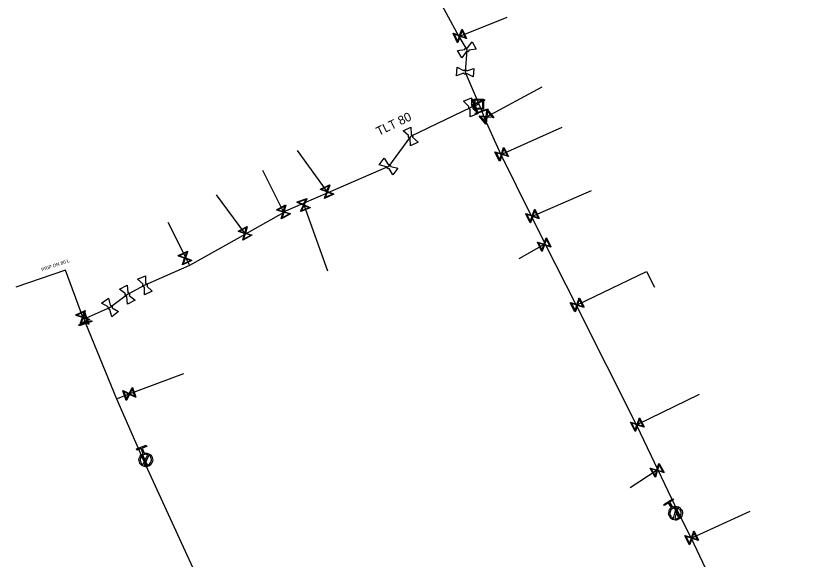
# Model space of a CAD drawing. Extents: x -643842 to -636370, y -1119190 to -1110210.
# Drawn here: x -641191.6 to -641074.6, y -1113617.7 to -1113537.5 of the extents above; entities that cross this region are included whole.
import ezdxf

# ---------------------------------------------------------------- set-up
doc = ezdxf.new("R2010")
doc.units = 0
for name, color, linetype in [('22', 7, 'Continuous'), ('Default', 7, 'Continuous'), ('Level 16', 7, 'Continuous'), ('Level 18', 7, 'Continuous'), ('Level 20', 7, 'Continuous'), ('Level 21', 7, 'Continuous'), ('Level 23', 7, 'Continuous'), ('Level 28', 7, 'Continuous'), ('Level 33', 7, 'Continuous')]:
    doc.layers.add(name, color=color, linetype=linetype)

msp = doc.modelspace()

# ---------------------------------------------------------------- linework, layer by layer
at = {"layer": 'Default'}
for points in [[(-641125.39, -1113542.49), (-641125.38, -1113542.44), (-641125.35, -1113542.4), (-641125.31, -1113542.32), (-641125.24, -1113542.28), (-641125.17, -1113542.24), (-641125.08, -1113542.24), (-641125.03, -1113542.24), (-641124.98, -1113542.25)], [(-641124.77, -1113542.61), (-641124.78, -1113542.66), (-641124.81, -1113542.7), (-641124.85, -1113542.78), (-641124.92, -1113542.82), (-641124.99, -1113542.86), (-641125.08, -1113542.86), (-641125.13, -1113542.86), (-641125.18, -1113542.85)], [(-641125.55, -1113545.61), (-641125.52, -1113545.57), (-641125.47, -1113545.55), (-641125.39, -1113545.51), (-641125.31, -1113545.52), (-641125.23, -1113545.52), (-641125.16, -1113545.57), (-641125.11, -1113545.6), (-641125.08, -1113545.64)], [(-641125.11, -1113546.05), (-641125.15, -1113546.09), (-641125.2, -1113546.11), (-641125.27, -1113546.15), (-641125.35, -1113546.14), (-641125.44, -1113546.13), (-641125.51, -1113546.09), (-641125.55, -1113546.06), (-641125.58, -1113546.01)], [(-641124.59, -1113551.34), (-641124.64, -1113551.32), (-641124.68, -1113551.29), (-641124.75, -1113551.24), (-641124.78, -1113551.16), (-641124.81, -1113551.08), (-641124.8, -1113551), (-641124.79, -1113550.95), (-641124.77, -1113550.9)], [(-641124.39, -1113550.74), (-641124.34, -1113550.76), (-641124.3, -1113550.79), (-641124.23, -1113550.84), (-641124.2, -1113550.92), (-641124.17, -1113551), (-641124.18, -1113551.08), (-641124.19, -1113551.13), (-641124.21, -1113551.18)], [(-641133.46, -1113555.63), (-641133.51, -1113555.62), (-641133.56, -1113555.59), (-641133.63, -1113555.54), (-641133.66, -1113555.47), (-641133.7, -1113555.39), (-641133.69, -1113555.31), (-641133.69, -1113555.25), (-641133.67, -1113555.2)], [(-641133.3, -1113555.03), (-641133.25, -1113555.04), (-641133.2, -1113555.07), (-641133.13, -1113555.12), (-641133.1, -1113555.19), (-641133.06, -1113555.27), (-641133.07, -1113555.35), (-641133.07, -1113555.41), (-641133.09, -1113555.45)], [(-641136.55, -1113560.06), (-641136.6, -1113560.08), (-641136.65, -1113560.07), (-641136.74, -1113560.06), (-641136.8, -1113560.01), (-641136.87, -1113559.96), (-641136.91, -1113559.88), (-641136.93, -1113559.84), (-641136.93, -1113559.78)], [(-641136.69, -1113559.45), (-641136.64, -1113559.44), (-641136.59, -1113559.45), (-641136.5, -1113559.46), (-641136.44, -1113559.51), (-641136.37, -1113559.56), (-641136.33, -1113559.63), (-641136.31, -1113559.68), (-641136.31, -1113559.74)], [(-641172.64, -1113577.57), (-641172.69, -1113577.55), (-641172.73, -1113577.52), (-641172.8, -1113577.47), (-641172.84, -1113577.4), (-641172.87, -1113577.32), (-641172.86, -1113577.23), (-641172.86, -1113577.18), (-641172.83, -1113577.13)], [(-641172.46, -1113576.97), (-641172.41, -1113576.98), (-641172.37, -1113577.02), (-641172.3, -1113577.07), (-641172.26, -1113577.14), (-641172.23, -1113577.22), (-641172.24, -1113577.3), (-641172.24, -1113577.36), (-641172.27, -1113577.4)], [(-641175.22, -1113578.95), (-641175.27, -1113578.94), (-641175.32, -1113578.91), (-641175.39, -1113578.87), (-641175.43, -1113578.8), (-641175.46, -1113578.72), (-641175.46, -1113578.64), (-641175.46, -1113578.58), (-641175.44, -1113578.54)], [(-641175.08, -1113578.34), (-641175.03, -1113578.36), (-641174.98, -1113578.38), (-641174.91, -1113578.43), (-641174.87, -1113578.5), (-641174.84, -1113578.58), (-641174.84, -1113578.66), (-641174.84, -1113578.71), (-641174.86, -1113578.76)], [(-641177.71, -1113580.84), (-641177.77, -1113580.84), (-641177.82, -1113580.82), (-641177.89, -1113580.78), (-641177.94, -1113580.72), (-641177.99, -1113580.65), (-641178, -1113580.56), (-641178.01, -1113580.51), (-641178, -1113580.46)], [(-641177.67, -1113580.22), (-641177.61, -1113580.22), (-641177.57, -1113580.24), (-641177.49, -1113580.28), (-641177.44, -1113580.34), (-641177.39, -1113580.41), (-641177.38, -1113580.49), (-641177.37, -1113580.55), (-641177.39, -1113580.6)], [(-641172.66, -1113602.05), (-641172.32, -1113601.96), (-641171.99, -1113602.12), (-641171.61, -1113602.3), (-641171.48, -1113602.69), (-641171.34, -1113603.08), (-641171.52, -1113603.45), (-641171.7, -1113603.83), (-641172.09, -1113603.96), (-641172.48, -1113604.1), (-641172.85, -1113603.92), (-641173.22, -1113603.75), (-641173.36, -1113603.35), (-641173.5, -1113602.96), (-641173.32, -1113602.59), (-641173.17, -1113602.26), (-641172.84, -1113602.11)], [(-641172.15, -1113602.25), (-641172.42, -1113602.16), (-641172.69, -1113602.25), (-641173.01, -1113602.37), (-641173.16, -1113602.67), (-641173.3, -1113602.97), (-641173.19, -1113603.29), (-641173.09, -1113603.57), (-641172.85, -1113603.71)], [(-641172.69, -1113603.79), (-641172.42, -1113603.88), (-641172.15, -1113603.79), (-641171.84, -1113603.67), (-641171.69, -1113603.37), (-641171.54, -1113603.07), (-641171.66, -1113602.75), (-641171.75, -1113602.48), (-641171.99, -1113602.33)], [(-641094.74, -1113609.98), (-641094.42, -1113609.82), (-641094.06, -1113609.91), (-641093.66, -1113610.01), (-641093.45, -1113610.36), (-641093.23, -1113610.71), (-641093.33, -1113611.12), (-641093.43, -1113611.52), (-641093.78, -1113611.73), (-641094.13, -1113611.95), (-641094.53, -1113611.85), (-641094.94, -1113611.76), (-641095.15, -1113611.4), (-641095.37, -1113611.05), (-641095.27, -1113610.65), (-641095.19, -1113610.29), (-641094.9, -1113610.08)], [(-641094.2, -1113610.07), (-641094.48, -1113610.03), (-641094.73, -1113610.19), (-641095.01, -1113610.36), (-641095.09, -1113610.69), (-641095.17, -1113611.01), (-641095, -1113611.3), (-641094.84, -1113611.55), (-641094.58, -1113611.65)], [(-641094.4, -1113611.69), (-641094.13, -1113611.72), (-641093.88, -1113611.57), (-641093.59, -1113611.4), (-641093.51, -1113611.07), (-641093.43, -1113610.74), (-641093.61, -1113610.46), (-641093.76, -1113610.21), (-641094.02, -1113610.11)]]:
    msp.add_open_spline(points, degree=3, dxfattribs=at)
at = {"layer": 'Level 16'}
for points in [[(-641125.75, -1113539.51), (-641125.12, -1113540.87), (-641125.18, -1113540.9), (-641125.3, -1113540.85), (-641126.09, -1113540.56), (-641126.42, -1113541.47), (-641126.48, -1113541.5), (-641127.11, -1113540.14), (-641127.05, -1113540.11), (-641126.14, -1113540.45), (-641125.85, -1113539.66), (-641125.81, -1113539.54), (-641125.75, -1113539.51)], [(-641125.77, -1113539.69), (-641126.06, -1113540.48), (-641125.27, -1113540.76), (-641125.77, -1113539.69)], [(-641126.46, -1113541.32), (-641126.17, -1113540.53), (-641126.96, -1113540.24), (-641126.46, -1113541.32)], [(-641122.46, -1113550), (-641124.31, -1113550.75), (-641124.36, -1113550.64), (-641122.5, -1113549.89), (-641122.46, -1113550)], [(-641124.17, -1113549.83), (-641123.51, -1113551.72), (-641123.63, -1113551.76), (-641124.29, -1113549.87), (-641124.17, -1113549.83)], [(-641121.93, -1113551.34), (-641123.81, -1113552), (-641123.85, -1113551.89), (-641121.97, -1113551.23), (-641121.93, -1113551.34)], [(-641122.08, -1113551.37), (-641121.12, -1113552.53), (-641121.17, -1113552.57), (-641121.3, -1113552.55), (-641122.14, -1113552.48), (-641122.23, -1113553.44), (-641122.28, -1113553.49), (-641123.24, -1113552.33), (-641123.19, -1113552.29), (-641122.22, -1113552.38), (-641122.14, -1113551.54), (-641122.13, -1113551.42), (-641122.08, -1113551.37)], [(-641122.05, -1113551.55), (-641122.13, -1113552.39), (-641121.3, -1113552.46), (-641122.05, -1113551.55)], [(-641122.3, -1113553.31), (-641122.23, -1113552.47), (-641123.06, -1113552.39), (-641122.3, -1113553.31)], [(-641119.61, -1113556.93), (-641118.92, -1113558.26), (-641118.98, -1113558.29), (-641119.1, -1113558.25), (-641119.9, -1113557.99), (-641120.19, -1113558.92), (-641120.25, -1113558.95), (-641120.94, -1113557.62), (-641120.88, -1113557.59), (-641119.96, -1113557.88), (-641119.7, -1113557.08), (-641119.66, -1113556.96), (-641119.61, -1113556.93)], [(-641119.62, -1113557.11), (-641119.87, -1113557.91), (-641119.08, -1113558.17), (-641119.62, -1113557.11)], [(-641120.24, -1113558.77), (-641119.98, -1113557.97), (-641120.78, -1113557.71), (-641120.24, -1113558.77)], [(-641144.7, -1113563.84), (-641146.06, -1113564.45), (-641146.09, -1113564.39), (-641146.04, -1113564.28), (-641145.75, -1113563.49), (-641146.66, -1113563.15), (-641146.68, -1113563.09), (-641145.32, -1113562.47), (-641145.29, -1113562.53), (-641145.63, -1113563.44), (-641144.85, -1113563.73), (-641144.73, -1113563.78), (-641144.7, -1113563.84)], [(-641146.51, -1113563.11), (-641145.72, -1113563.41), (-641145.42, -1113562.62), (-641146.51, -1113563.11)], [(-641148.17, -1113565.86), (-641149.57, -1113566.4), (-641149.59, -1113566.33), (-641149.54, -1113566.22), (-641149.19, -1113565.45), (-641150.08, -1113565.06), (-641150.1, -1113564.99), (-641148.7, -1113564.46), (-641148.68, -1113564.52), (-641149.08, -1113565.41), (-641148.31, -1113565.75), (-641148.19, -1113565.8), (-641148.17, -1113565.86)], [(-641149.93, -1113565.03), (-641149.16, -1113565.37), (-641148.81, -1113564.6), (-641149.93, -1113565.03)], [(-641144.88, -1113563.82), (-641145.66, -1113563.52), (-641145.96, -1113564.3), (-641144.88, -1113563.82)], [(-641151.11, -1113566.75), (-641152.42, -1113567.47), (-641152.45, -1113567.41), (-641152.41, -1113567.29), (-641152.18, -1113566.48), (-641153.11, -1113566.21), (-641153.14, -1113566.15), (-641151.82, -1113565.43), (-641151.79, -1113565.49), (-641152.07, -1113566.42), (-641151.26, -1113566.66), (-641151.14, -1113566.69), (-641151.11, -1113566.75)], [(-641152.96, -1113566.16), (-641152.15, -1113566.4), (-641151.92, -1113565.59), (-641152.96, -1113566.16)], [(-641148.35, -1113565.83), (-641149.11, -1113565.49), (-641149.45, -1113566.25), (-641148.35, -1113565.83)], [(-641151.29, -1113566.74), (-641152.09, -1113566.5), (-641152.33, -1113567.31), (-641151.29, -1113566.74)], [(-641115.06, -1113566.07), (-641114.4, -1113567.41), (-641114.46, -1113567.44), (-641114.58, -1113567.4), (-641115.37, -1113567.13), (-641115.68, -1113568.04), (-641115.74, -1113568.07), (-641116.4, -1113566.73), (-641116.34, -1113566.7), (-641115.43, -1113567.01), (-641115.15, -1113566.22), (-641115.11, -1113566.09), (-641115.06, -1113566.07)], [(-641115.73, -1113567.89), (-641115.45, -1113567.1), (-641116.25, -1113566.82), (-641115.73, -1113567.89)], [(-641115.07, -1113566.25), (-641115.34, -1113567.04), (-641114.55, -1113567.31), (-641115.07, -1113566.25)], [(-641156.78, -1113569.9), (-641158.1, -1113570.62), (-641158.13, -1113570.56), (-641158.09, -1113570.44), (-641157.85, -1113569.63), (-641158.78, -1113569.36), (-641158.81, -1113569.3), (-641157.49, -1113568.58), (-641157.46, -1113568.64), (-641157.74, -1113569.57), (-641156.94, -1113569.81), (-641156.81, -1113569.85), (-641156.78, -1113569.9)], [(-641158.63, -1113569.31), (-641157.82, -1113569.55), (-641157.59, -1113568.74), (-641158.63, -1113569.31)], [(-641156.96, -1113569.9), (-641157.77, -1113569.66), (-641158, -1113570.46), (-641156.96, -1113569.9)], [(-641113.34, -1113570.27), (-641112.68, -1113571.61), (-641112.74, -1113571.64), (-641112.86, -1113571.6), (-641113.65, -1113571.33), (-641113.96, -1113572.24), (-641114.02, -1113572.27), (-641114.68, -1113570.93), (-641114.62, -1113570.9), (-641113.71, -1113571.21), (-641113.43, -1113570.42), (-641113.39, -1113570.29), (-641113.34, -1113570.27)], [(-641113.35, -1113570.45), (-641113.62, -1113571.24), (-641112.83, -1113571.51), (-641113.35, -1113570.45)], [(-641114.01, -1113572.09), (-641113.73, -1113571.3), (-641114.53, -1113571.02), (-641114.01, -1113572.09)], [(-641165.65, -1113573.61), (-641167.01, -1113574.26), (-641167.03, -1113574.2), (-641166.99, -1113574.08), (-641166.71, -1113573.29), (-641167.62, -1113572.96), (-641167.65, -1113572.9), (-641166.3, -1113572.26), (-641166.27, -1113572.32), (-641166.59, -1113573.23), (-641165.8, -1113573.51), (-641165.68, -1113573.55), (-641165.65, -1113573.61)], [(-641167.47, -1113572.92), (-641166.68, -1113573.2), (-641166.4, -1113572.41), (-641167.47, -1113572.92)], [(-641165.83, -1113573.6), (-641166.62, -1113573.32), (-641166.9, -1113574.1), (-641165.83, -1113573.6)], [(-641108.49, -1113579.16), (-641107.8, -1113580.49), (-641107.86, -1113580.52), (-641107.98, -1113580.48), (-641108.78, -1113580.23), (-641109.07, -1113581.15), (-641109.13, -1113581.18), (-641109.82, -1113579.85), (-641109.76, -1113579.82), (-641108.84, -1113580.11), (-641108.58, -1113579.31), (-641108.55, -1113579.19), (-641108.49, -1113579.16)], [(-641108.5, -1113579.34), (-641108.75, -1113580.14), (-641107.95, -1113580.39), (-641108.5, -1113579.34)], [(-641180.71, -1113582.33), (-641182.05, -1113583), (-641182.08, -1113582.94), (-641182.04, -1113582.82), (-641181.78, -1113582.02), (-641182.7, -1113581.71), (-641182.73, -1113581.65), (-641181.38, -1113580.98), (-641181.35, -1113581.04), (-641181.66, -1113581.96), (-641180.87, -1113582.23), (-641180.74, -1113582.27), (-641180.71, -1113582.33)], [(-641109.12, -1113581), (-641108.86, -1113580.2), (-641109.66, -1113579.95), (-641109.12, -1113581)], [(-641182.55, -1113581.67), (-641181.75, -1113581.94), (-641181.48, -1113581.14), (-641182.55, -1113581.67)], [(-641180.9, -1113582.31), (-641181.69, -1113582.05), (-641181.96, -1113582.84), (-641180.9, -1113582.31)], [(-641181.48, -1113581.14), (-641180.82, -1113583.03), (-641180.94, -1113583.07), (-641181.6, -1113581.18), (-641181.48, -1113581.14)], [(-641180.37, -1113582.59), (-641182.26, -1113583.25), (-641182.3, -1113583.13), (-641180.42, -1113582.47), (-641180.37, -1113582.59)], [(-641174.39, -1113592.35), (-641173.91, -1113593.77), (-641173.97, -1113593.79), (-641174.08, -1113593.73), (-641174.84, -1113593.36), (-641175.26, -1113594.23), (-641175.33, -1113594.25), (-641175.81, -1113592.83), (-641175.75, -1113592.81), (-641174.88, -1113593.24), (-641174.51, -1113592.49), (-641174.45, -1113592.37), (-641174.39, -1113592.35)], [(-641174.43, -1113592.53), (-641174.8, -1113593.28), (-641174.05, -1113593.65), (-641174.43, -1113592.53)], [(-641175.29, -1113594.08), (-641174.92, -1113593.32), (-641175.67, -1113592.95), (-641175.29, -1113594.08)], [(-641099.6, -1113596.82), (-641098.94, -1113598.16), (-641099, -1113598.19), (-641099.12, -1113598.15), (-641099.91, -1113597.88), (-641100.23, -1113598.79), (-641100.28, -1113598.82), (-641100.94, -1113597.48), (-641100.88, -1113597.45), (-641099.97, -1113597.76), (-641099.69, -1113596.97), (-641099.65, -1113596.85), (-641099.6, -1113596.82)], [(-641099.61, -1113597), (-641099.88, -1113597.79), (-641099.09, -1113598.06), (-641099.61, -1113597)], [(-641100.27, -1113598.64), (-641099.99, -1113597.85), (-641100.79, -1113597.57), (-641100.27, -1113598.64)], [(-641172.31, -1113603.78), (-641172.96, -1113602.42), (-641172.87, -1113602.38), (-641172.22, -1113603.74), (-641172.31, -1113603.78)], [(-641097.32, -1113605.58), (-641098.04, -1113604.26), (-641097.98, -1113604.23), (-641097.86, -1113604.27), (-641097.05, -1113604.5), (-641096.78, -1113603.57), (-641096.72, -1113603.54), (-641096, -1113604.86), (-641096.06, -1113604.89), (-641096.99, -1113604.61), (-641097.23, -1113605.42), (-641097.26, -1113605.55), (-641097.32, -1113605.58)], [(-641097.31, -1113605.39), (-641097.08, -1113604.59), (-641097.88, -1113604.36), (-641097.31, -1113605.39)], [(-641096.73, -1113603.72), (-641096.97, -1113604.53), (-641096.16, -1113604.76), (-641096.73, -1113603.72)], [(-641094.35, -1113610.05), (-641093.8, -1113611.45), (-641093.89, -1113611.49), (-641094.44, -1113610.09), (-641094.35, -1113610.05)], [(-641091.57, -1113613.53), (-641090.9, -1113614.88), (-641090.96, -1113614.9), (-641091.08, -1113614.86), (-641091.88, -1113614.6), (-641092.19, -1113615.52), (-641092.25, -1113615.55), (-641092.92, -1113614.2), (-641092.86, -1113614.17), (-641091.94, -1113614.48), (-641091.67, -1113613.69), (-641091.63, -1113613.56), (-641091.57, -1113613.53)], [(-641091.59, -1113613.72), (-641091.85, -1113614.51), (-641091.06, -1113614.78), (-641091.59, -1113613.72)], [(-641092.23, -1113615.37), (-641091.96, -1113614.57), (-641092.76, -1113614.3), (-641092.23, -1113615.37)]]:
    msp.add_lwpolyline(points, dxfattribs=at)
at = {"layer": 'Level 18'}
for points in [[(-641122.6, -1113549.83), (-641122.6, -1113551.28), (-641124.02, -1113551.28), (-641124.02, -1113549.83), (-641122.6, -1113549.83)], [(-641123.9, -1113549.95), (-641123.9, -1113551.16), (-641122.72, -1113551.16), (-641122.72, -1113549.95), (-641123.9, -1113549.95)]]:
    msp.add_lwpolyline(points, dxfattribs=at)
at = {"layer": 'Level 21'}
for points in [[(-641152.04, -1113488.47), (-641151.94, -1113488.7), (-641149.31, -1113494.33), (-641147.37, -1113498.76), (-641139.95, -1113513.14), (-641138.13, -1113517.37), (-641133.03, -1113528.12), (-641129.11, -1113535.32), (-641126.24, -1113540.57), (-641125.08, -1113542.55), (-641125.33, -1113545.83), (-641123.41, -1113550.32), (-641123.31, -1113550.55)], [(-641123.31, -1113550.55), (-641123.9, -1113550.79), (-641124.49, -1113551.04), (-641133.38, -1113555.33), (-641136.62, -1113559.76), (-641145.6, -1113563.65), (-641149.23, -1113565.23), (-641151.81, -1113566.35), (-641152.09, -1113566.55), (-641157.5, -1113569.6), (-641157.71, -1113569.73), (-641165.96, -1113574.36), (-641172.55, -1113577.27), (-641175.15, -1113578.65), (-641177.69, -1113580.53), (-641181.21, -1113582.1), (-641181.58, -1113582.27), (-641181.34, -1113582.86), (-641176.77, -1113594), (-641172.74, -1113603.22), (-641164.7, -1113620.68)], [(-641123.31, -1113550.55), (-641122.89, -1113551.61), (-641122.47, -1113552.68), (-641120.08, -1113557.99), (-641115.55, -1113567.14), (-641113.54, -1113571.19), (-641108.95, -1113580.2), (-641100.08, -1113597.89), (-641096.91, -1113604.5), (-641093.94, -1113610.7), (-641092.01, -1113614.59), (-641087.41, -1113624.25), (-641086.98, -1113625.18), (-641086.75, -1113625.65), (-641086.41, -1113626.15), (-641083.73, -1113630.06), (-641079.58, -1113637.86), (-641078.85, -1113639.32), (-641074.6, -1113647.89)]]:
    msp.add_lwpolyline(points, dxfattribs=at)
at = {"layer": 'Level 23'}
for points in [[(-641126.24, -1113540.57), (-641126.12, -1113540.51), (-641119.15, -1113537.73)], [(-641122.47, -1113552.68), (-641122.18, -1113552.43), (-641113.97, -1113548)], [(-641120.08, -1113557.99), (-641119.93, -1113557.94), (-641111, -1113553.97)], [(-641145.6, -1113563.65), (-641145.69, -1113563.46), (-641150.06, -1113557.39)], [(-641152.09, -1113566.55), (-641152.12, -1113566.45), (-641155.15, -1113560.32)], [(-641115.55, -1113567.14), (-641115.4, -1113567.07), (-641106.68, -1113563.27)], [(-641157.71, -1113569.73), (-641157.8, -1113569.6), (-641162.01, -1113563.92)], [(-641149.23, -1113565.23), (-641149.14, -1113565.43), (-641145.61, -1113575.16)], [(-641165.96, -1113574.36), (-641166.02, -1113574.18), (-641169.15, -1113568.01)], [(-641113.54, -1113571.19), (-641113.68, -1113571.27), (-641117.43, -1113573.38)], [(-641181.58, -1113582.27), (-641181.72, -1113581.99), (-641184.27, -1113575.04), (-641191.59, -1113577.55)], [(-641108.95, -1113580.2), (-641108.81, -1113580.17), (-641098.58, -1113575.22), (-641097.39, -1113577.54)], [(-641176.77, -1113594), (-641174.86, -1113593.3), (-641166.83, -1113590.29)], [(-641100.08, -1113597.89), (-641099.94, -1113597.82), (-641090.76, -1113593.34)], [(-641172.74, -1113603.22), (-641172.59, -1113603.08), (-641172.42, -1113603.02)], [(-641096.91, -1113604.5), (-641097.02, -1113604.56), (-641100.99, -1113607.15)], [(-641093.94, -1113610.7), (-641094.12, -1113610.77), (-641094.3, -1113610.88)], [(-641092.01, -1113614.59), (-641091.91, -1113614.54), (-641083.3, -1113610.59)]]:
    msp.add_lwpolyline(points, dxfattribs=at)
at = {"layer": 'Level 28'}
for points in [[(-641124.98, -1113542.25), (-641124.32, -1113541.38)], [(-641124.32, -1113541.38), (-641123.69, -1113542.46), (-641124.77, -1113542.61)], [(-641125.18, -1113542.85), (-641125.84, -1113543.72), (-641126.47, -1113542.65), (-641125.39, -1113542.49)], [(-641126.62, -1113546.36), (-641126.53, -1113545.11), (-641125.55, -1113545.61)], [(-641125.08, -1113545.64), (-641124.04, -1113545.3), (-641124.13, -1113546.55), (-641125.11, -1113546.05)], [(-641125.58, -1113546.01), (-641126.62, -1113546.36)], [(-641125.55, -1113550.13), (-641124.39, -1113549.65), (-641124.39, -1113550.74)], [(-641124.77, -1113550.9), (-641125.55, -1113550.13)], [(-641124.21, -1113551.18), (-641123.43, -1113551.95), (-641124.59, -1113552.43), (-641124.59, -1113551.34)], [(-641134.49, -1113554.48), (-641133.36, -1113553.93), (-641133.3, -1113555.03)], [(-641133.67, -1113555.2), (-641134.49, -1113554.48)], [(-641133.09, -1113555.45), (-641132.27, -1113556.18), (-641133.4, -1113556.73), (-641133.46, -1113555.63)], [(-641138, -1113559.53), (-641137.26, -1113558.52), (-641136.69, -1113559.45)], [(-641136.93, -1113559.78), (-641138, -1113559.53)], [(-641136.31, -1113559.74), (-641135.24, -1113559.99), (-641135.98, -1113561), (-641136.55, -1113560.06)], [(-641173.63, -1113576.38), (-641172.48, -1113575.87), (-641172.46, -1113576.97)], [(-641176.29, -1113577.84), (-641175.18, -1113577.25), (-641175.08, -1113578.34)], [(-641172.83, -1113577.13), (-641173.63, -1113576.38)], [(-641172.27, -1113577.4), (-641171.47, -1113578.16), (-641172.62, -1113578.67), (-641172.64, -1113577.57)], [(-641175.44, -1113578.54), (-641176.29, -1113577.84)], [(-641178.94, -1113579.9), (-641177.93, -1113579.15), (-641177.67, -1113580.22)], [(-641174.86, -1113578.76), (-641174.01, -1113579.46), (-641175.12, -1113580.05), (-641175.22, -1113578.95)], [(-641178, -1113580.46), (-641178.94, -1113579.9)], [(-641177.39, -1113580.6), (-641176.44, -1113581.16), (-641177.45, -1113581.91), (-641177.71, -1113580.84)]]:
    msp.add_lwpolyline(points, dxfattribs=at)
at = {"layer": 'Level 33'}
for points in [[(-641172.84, -1113602.11), (-641173.11, -1113601.34), (-641173.76, -1113601.57), (-641173.82, -1113601.39), (-641172.35, -1113600.87), (-641172.29, -1113601.05), (-641172.94, -1113601.28), (-641172.66, -1113602.05)], [(-641172.85, -1113603.71), (-641172.15, -1113602.25)], [(-641171.99, -1113602.33), (-641172.69, -1113603.79)], [(-641094.9, -1113610.08), (-641095.33, -1113609.38), (-641095.91, -1113609.74), (-641096.01, -1113609.58), (-641094.68, -1113608.77), (-641094.58, -1113608.92), (-641095.17, -1113609.28), (-641094.74, -1113609.98)], [(-641094.58, -1113611.65), (-641094.2, -1113610.07)], [(-641094.02, -1113610.11), (-641094.4, -1113611.69)]]:
    msp.add_lwpolyline(points, dxfattribs=at)

# ---------------------------------------------------------------- texts
at = {"layer": '22'}
msp.add_text('PRIP DN 80 L', height=0.5, rotation=18.9267, dxfattribs=at).set_placement((-641187.74, -1113575.24))
at = {"layer": 'Level 20'}
msp.add_text('TLT 80', height=1.3, rotation=25.7603, dxfattribs=at).set_placement((-641138.07, -1113555.25))

doc.saveas('drawing.dxf')
